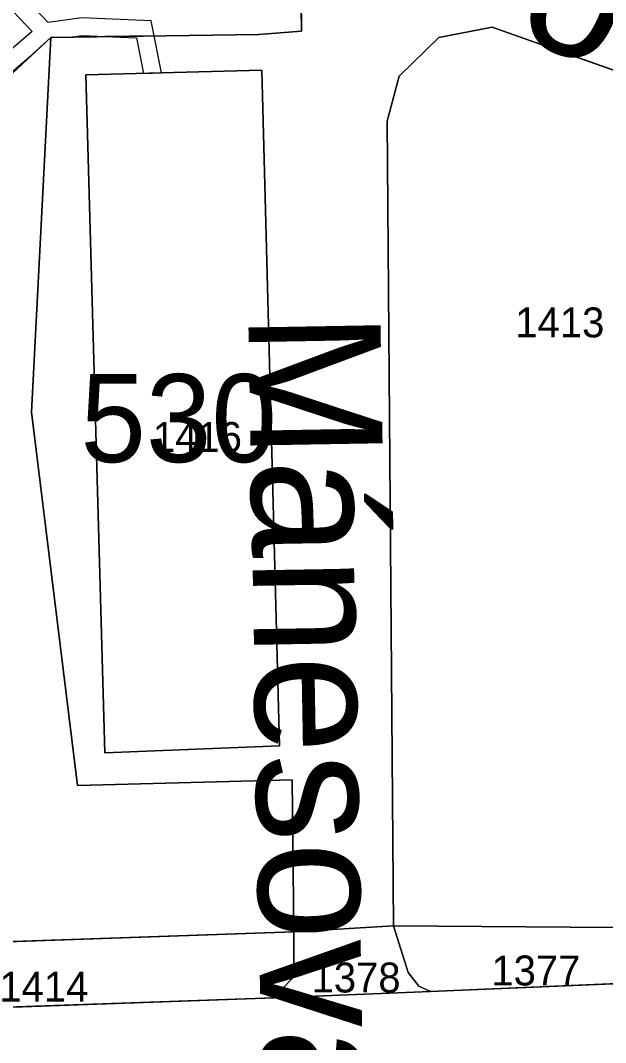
# Model space of a CAD drawing. Extents: x -689422 to -685210, y -987725 to -982160.
# Drawn here: x -687090.3 to -687057.1, y -985186.2 to -985128.1 of the extents above; entities that cross this region are included whole.
import ezdxf

# ---------------------------------------------------------------- set-up
doc = ezdxf.new("R2010")
doc.units = 0
for name, color, linetype in [('KN_Budovy', 7, 'Continuous'), ('KN_Budovy_cisla_domovni', 7, 'Continuous'), ('KN_Hranice_parcel', 7, 'Continuous'), ('KN_Parcelni cisla', 7, 'Continuous'), ('KN_Polygon parcely', 7, 'Continuous'), ('KN_Popisy_pomistni nazvy nazvy ulic', 7, 'Continuous'), ('KN_POZEMKY_OSTATNI PLOCHA', 7, 'Continuous'), ('KN_POZEMKY_ZASTAVENA PLOCHA', 7, 'Continuous'), ('KN_VYUZITI_16_ostatni plocha_silnice', 7, 'Continuous'), ('KN_VYUZITI_17_ostatni plocha_ostatni komunikace', 7, 'Continuous'), ('KN_VYUZITI_23_ostatni plocha_manipulacni plocha', 7, 'Continuous'), ('KN_VYUZITI_26_ostatni plocha_jina plocha', 7, 'Continuous'), ('KN_Věcná břemena k části', 7, 'Continuous'), ('KN_Značky budov', 7, 'Continuous')]:
    doc.layers.add(name, color=color, linetype=linetype)

msp = doc.modelspace()

# ---------------------------------------------------------------- linework, layer by layer
at = {"layer": 'KN_Budovy'}
msp.add_lwpolyline([(-687075.59, -985169.32), (-687076.59, -985130.91), (-687086.59, -985131.19), (-687085.51, -985169.72)], close=True, dxfattribs=at)
at = {"layer": 'KN_Hranice_parcel'}
for p, q in [((-687088.58, -985129.05), (-687111, -985149.78)), ((-687074.78, -985179.89), (-687069.12, -985179.55)), ((-687056.56, -985179.64), (-687069.12, -985179.55)), ((-687074.78, -985179.89), (-687101.72, -985180.81)), ((-687067.02, -985183.27), (-687075.9, -985183.63)), ((-687075.9, -985183.63), (-687099.22, -985184.46))]:
    msp.add_line(p, q, dxfattribs=at)
for points in [[(-687097.21, -985119.22), (-687097.05, -985117.06), (-687096.7, -985116.43), (-687095.8, -985116.04), (-687085.54, -985116.06), (-687081.24, -985116.71), (-687078.69, -985117.82), (-687076.71, -985119.28), (-687074.41, -985123.26), (-687074.34, -985128.7), (-687076.78, -985128.88), (-687088.58, -985129.05)], [(-687069.12, -985179.55), (-687069.48, -985133.81), (-687068.8, -985131.25), (-687066.55, -985129.06), (-687063.51, -985128.47), (-687043.95, -985135.43)], [(-687088.58, -985129.05), (-687089.67, -985150.36), (-687087.06, -985171.56), (-687074.88, -985171.24), (-687074.78, -985179.89)], [(-687076.59, -985130.91), (-687075.59, -985169.32), (-687085.51, -985169.72), (-687086.59, -985131.19), (-687076.59, -985130.91)], [(-687069.12, -985179.55), (-687068.29, -985182.19), (-687067.67, -985182.97), (-687067.02, -985183.27)], [(-687074.78, -985179.89), (-687074.77, -985182.43), (-687075.9, -985183.63)], [(-687040.2, -985182.13), (-687044.28, -985182.34), (-687044.32, -985181.99), (-687044.82, -985182.02), (-687045.76, -985182.37), (-687067.02, -985183.27)]]:
    msp.add_lwpolyline(points, dxfattribs=at)
at = {"layer": 'KN_Polygon parcely'}
for points in [[(-687111, -985149.78), (-687088.58, -985129.05), (-687076.78, -985128.88), (-687074.34, -985128.7), (-687074.41, -985123.26), (-687076.71, -985119.28), (-687078.69, -985117.82), (-687081.24, -985116.71), (-687085.54, -985116.06), (-687095.8, -985116.04)], [(-687095.8, -985116.04), (-687085.54, -985116.06), (-687081.24, -985116.71), (-687078.69, -985117.82), (-687076.71, -985119.28), (-687074.41, -985123.26), (-687074.34, -985128.7), (-687076.78, -985128.88), (-687088.58, -985129.05), (-687089.67, -985150.36), (-687087.06, -985171.56), (-687074.88, -985171.24), (-687074.78, -985179.89), (-687069.12, -985179.55), (-687069.48, -985133.81), (-687068.8, -985131.25), (-687066.55, -985129.06), (-687063.51, -985128.47), (-687043.95, -985135.43), (-687036.25, -985138.17), (-687030.62, -985140.33), (-687029.08, -985135.54), (-687039.62, -985130.71)], [(-686959.23, -985186.94), (-686950.63, -985178.56), (-686961.48, -985178.4), (-687028.34, -985181.63), (-687040.2, -985182.13), (-687044.28, -985182.34), (-687044.32, -985181.99), (-687044.82, -985182.02), (-687045.76, -985182.37), (-687067.02, -985183.27), (-687075.9, -985183.63), (-687099.22, -985184.46), (-687106.84, -985184.76), (-687110.87, -985184.92), (-687110.89, -985184.42), (-687111.47, -985184.46), (-687112.35, -985184.99), (-687136.84, -985185.92), (-687143.9, -985186.16), (-687180.16, -985187.56)]]:
    msp.add_lwpolyline(points, dxfattribs=at)
for points in [[(-687056.56, -985179.64), (-687056.41, -985159.56), (-687043.95, -985135.43), (-687063.51, -985128.47), (-687066.55, -985129.06), (-687068.8, -985131.25), (-687069.48, -985133.81), (-687069.12, -985179.55)], [(-687088.58, -985129.05), (-687111, -985149.78), (-687106.59, -985154.91), (-687104.66, -985157.67), (-687103.96, -985160.62), (-687101.72, -985180.81), (-687074.78, -985179.89), (-687074.88, -985171.24), (-687087.06, -985171.56), (-687089.67, -985150.36)], [(-687076.59, -985130.91), (-687075.59, -985169.32), (-687085.51, -985169.72), (-687086.59, -985131.19)], [(-687076.59, -985130.91), (-687086.59, -985131.19), (-687085.51, -985169.72), (-687075.59, -985169.32)], [(-687074.77, -985182.43), (-687075.9, -985183.63), (-687067.02, -985183.27), (-687067.67, -985182.97), (-687068.29, -985182.19), (-687069.12, -985179.55), (-687074.78, -985179.89)], [(-687067.02, -985183.27), (-687045.76, -985182.37), (-687044.82, -985182.02), (-687044.32, -985181.99), (-687044.28, -985182.34), (-687040.2, -985182.13), (-687038.92, -985181), (-687038.91, -985179.77), (-687039.6, -985179.77), (-687056.56, -985179.64), (-687069.12, -985179.55), (-687068.29, -985182.19), (-687067.67, -985182.97)], [(-687101.72, -985180.81), (-687100.38, -985183.65), (-687099.22, -985184.46), (-687075.9, -985183.63), (-687074.77, -985182.43), (-687074.78, -985179.89)]]:
    msp.add_lwpolyline(points, close=True, dxfattribs=at)
at = {"layer": 'KN_POZEMKY_OSTATNI PLOCHA'}
for p, q in [((-687074.41, -985123.26), (-687074.34, -985128.7)), ((-687074.34, -985128.7), (-687074.41, -985123.26)), ((-687076.78, -985128.88), (-687088.58, -985129.05)), ((-687088.58, -985129.05), (-687076.78, -985128.88)), ((-687074.34, -985128.7), (-687076.78, -985128.88)), ((-687076.78, -985128.88), (-687074.34, -985128.7)), ((-687066.55, -985129.06), (-687063.51, -985128.47)), ((-687063.51, -985128.47), (-687066.55, -985129.06)), ((-687063.51, -985128.47), (-687043.95, -985135.43)), ((-687043.95, -985135.43), (-687063.51, -985128.47)), ((-687088.58, -985129.05), (-687111, -985149.78)), ((-687111, -985149.78), (-687088.58, -985129.05)), ((-687088.58, -985129.05), (-687089.67, -985150.36)), ((-687089.67, -985150.36), (-687088.58, -985129.05)), ((-687068.8, -985131.25), (-687066.55, -985129.06)), ((-687066.55, -985129.06), (-687068.8, -985131.25)), ((-687076.59, -985130.91), (-687086.59, -985131.19)), ((-687086.59, -985131.19), (-687085.51, -985169.72)), ((-687075.59, -985169.32), (-687076.59, -985130.91)), ((-687069.48, -985133.81), (-687068.8, -985131.25)), ((-687068.8, -985131.25), (-687069.48, -985133.81)), ((-687069.12, -985179.55), (-687069.48, -985133.81)), ((-687069.48, -985133.81), (-687069.12, -985179.55)), ((-687089.67, -985150.36), (-687087.06, -985171.56)), ((-687087.06, -985171.56), (-687089.67, -985150.36)), ((-687085.51, -985169.72), (-687075.59, -985169.32)), ((-687087.06, -985171.56), (-687074.88, -985171.24)), ((-687074.88, -985171.24), (-687087.06, -985171.56)), ((-687074.88, -985171.24), (-687074.78, -985179.89)), ((-687074.78, -985179.89), (-687074.88, -985171.24)), ((-687069.12, -985179.55), (-687074.78, -985179.89)), ((-687074.78, -985179.89), (-687069.12, -985179.55)), ((-687056.56, -985179.64), (-687069.12, -985179.55)), ((-687068.29, -985182.19), (-687069.12, -985179.55)), ((-687069.12, -985179.55), (-687056.56, -985179.64)), ((-687069.12, -985179.55), (-687068.29, -985182.19)), ((-687074.78, -985179.89), (-687101.72, -985180.81)), ((-687101.72, -985180.81), (-687074.78, -985179.89)), ((-687074.78, -985179.89), (-687074.77, -985182.43)), ((-687074.77, -985182.43), (-687074.78, -985179.89)), ((-687074.77, -985182.43), (-687075.9, -985183.63)), ((-687075.9, -985183.63), (-687074.77, -985182.43)), ((-687067.67, -985182.97), (-687068.29, -985182.19)), ((-687068.29, -985182.19), (-687067.67, -985182.97)), ((-687045.76, -985182.37), (-687067.02, -985183.27)), ((-687067.02, -985183.27), (-687045.76, -985182.37)), ((-687067.02, -985183.27), (-687067.67, -985182.97)), ((-687067.67, -985182.97), (-687067.02, -985183.27)), ((-687067.02, -985183.27), (-687075.9, -985183.63)), ((-687075.9, -985183.63), (-687067.02, -985183.27)), ((-687075.9, -985183.63), (-687099.22, -985184.46)), ((-687099.22, -985184.46), (-687075.9, -985183.63))]:
    msp.add_line(p, q, dxfattribs=at)
at = {"layer": 'KN_POZEMKY_ZASTAVENA PLOCHA'}
for p, q in [((-687086.59, -985131.19), (-687076.59, -985130.91)), ((-687085.51, -985169.72), (-687086.59, -985131.19)), ((-687076.59, -985130.91), (-687075.59, -985169.32)), ((-687075.59, -985169.32), (-687085.51, -985169.72))]:
    msp.add_line(p, q, dxfattribs=at)
at = {"layer": 'KN_VYUZITI_16_ostatni plocha_silnice'}
for p, q in [((-687067.02, -985183.27), (-687045.76, -985182.37)), ((-687075.9, -985183.63), (-687067.02, -985183.27)), ((-687099.22, -985184.46), (-687075.9, -985183.63))]:
    msp.add_line(p, q, dxfattribs=at)
at = {"layer": 'KN_VYUZITI_17_ostatni plocha_ostatni komunikace'}
for p, q in [((-687074.34, -985128.7), (-687074.41, -985123.26)), ((-687088.58, -985129.05), (-687076.78, -985128.88)), ((-687076.78, -985128.88), (-687074.34, -985128.7)), ((-687063.51, -985128.47), (-687066.55, -985129.06)), ((-687043.95, -985135.43), (-687063.51, -985128.47)), ((-687089.67, -985150.36), (-687088.58, -985129.05)), ((-687066.55, -985129.06), (-687068.8, -985131.25)), ((-687076.59, -985130.91), (-687086.59, -985131.19)), ((-687086.59, -985131.19), (-687085.51, -985169.72)), ((-687075.59, -985169.32), (-687076.59, -985130.91)), ((-687068.8, -985131.25), (-687069.48, -985133.81)), ((-687069.48, -985133.81), (-687069.12, -985179.55)), ((-687087.06, -985171.56), (-687089.67, -985150.36)), ((-687085.51, -985169.72), (-687075.59, -985169.32)), ((-687074.88, -985171.24), (-687087.06, -985171.56)), ((-687074.78, -985179.89), (-687074.88, -985171.24)), ((-687069.12, -985179.55), (-687074.78, -985179.89)), ((-687074.78, -985179.89), (-687069.12, -985179.55)), ((-687069.12, -985179.55), (-687068.29, -985182.19)), ((-687074.77, -985182.43), (-687074.78, -985179.89)), ((-687075.9, -985183.63), (-687074.77, -985182.43)), ((-687068.29, -985182.19), (-687067.67, -985182.97)), ((-687067.67, -985182.97), (-687067.02, -985183.27)), ((-687067.02, -985183.27), (-687075.9, -985183.63))]:
    msp.add_line(p, q, dxfattribs=at)
at = {"layer": 'KN_VYUZITI_23_ostatni plocha_manipulacni plocha'}
for p, q in [((-687074.41, -985123.26), (-687074.34, -985128.7)), ((-687076.78, -985128.88), (-687088.58, -985129.05)), ((-687074.34, -985128.7), (-687076.78, -985128.88)), ((-687066.55, -985129.06), (-687063.51, -985128.47)), ((-687063.51, -985128.47), (-687043.95, -985135.43)), ((-687088.58, -985129.05), (-687111, -985149.78)), ((-687111, -985149.78), (-687088.58, -985129.05)), ((-687088.58, -985129.05), (-687089.67, -985150.36)), ((-687068.8, -985131.25), (-687066.55, -985129.06)), ((-687069.48, -985133.81), (-687068.8, -985131.25)), ((-687069.12, -985179.55), (-687069.48, -985133.81)), ((-687089.67, -985150.36), (-687087.06, -985171.56)), ((-687087.06, -985171.56), (-687074.88, -985171.24)), ((-687074.88, -985171.24), (-687074.78, -985179.89)), ((-687056.56, -985179.64), (-687069.12, -985179.55)), ((-687074.78, -985179.89), (-687101.72, -985180.81))]:
    msp.add_line(p, q, dxfattribs=at)
at = {"layer": 'KN_VYUZITI_26_ostatni plocha_jina plocha'}
for p, q in [((-687068.29, -985182.19), (-687069.12, -985179.55)), ((-687069.12, -985179.55), (-687056.56, -985179.64)), ((-687101.72, -985180.81), (-687074.78, -985179.89)), ((-687074.78, -985179.89), (-687074.77, -985182.43)), ((-687074.77, -985182.43), (-687075.9, -985183.63)), ((-687067.67, -985182.97), (-687068.29, -985182.19)), ((-687045.76, -985182.37), (-687067.02, -985183.27)), ((-687067.02, -985183.27), (-687067.67, -985182.97)), ((-687075.9, -985183.63), (-687099.22, -985184.46))]:
    msp.add_line(p, q, dxfattribs=at)
at = {"layer": 'KN_Věcná břemena k části'}
for points in [[(-687090.71, -985130.95), (-687089.64, -985130.03), (-687088.58, -985129.05), (-687087.37, -985129.03), (-687086.78, -985128.95), (-687085.51, -985129.01), (-687082.71, -985128.97), (-687082.87, -985128.12), (-687086.82, -985127.95), (-687088.73, -985128.21), (-687089.87, -985127.02), (-687090.63, -985124.9)], [(-687090.73, -985127.56), (-687089.64, -985128.71), (-687091.33, -985130.17)]]:
    msp.add_lwpolyline(points, dxfattribs=at)
msp.add_lwpolyline([(-687082.71, -985128.97), (-687085.51, -985129.01), (-687083.71, -985129.08), (-687083.31, -985131.1), (-687082.3, -985131.07)], close=True, dxfattribs=at)
at = {"layer": 'KN_Značky budov'}
msp.add_circle((-687080.497, -985148.559), 0.175, dxfattribs=at)

# ---------------------------------------------------------------- texts
at = {"layer": 'KN_Budovy_cisla_domovni'}
msp.add_text('530', height=5, dxfattribs=at).set_placement((-687086.894, -985153.189))
at = {"layer": 'KN_Parcelni cisla'}
for s, p in [('1413', (-687062.2, -985146.1)), ('1416', (-687082.78, -985152.61)), ('1377', (-687063.56, -985182.93)), ('1378', (-687073.77, -985183.33)), ('1414', (-687091.5, -985183.85))]:
    msp.add_text(s, height=1.7, dxfattribs=at).set_placement(p)
at = {"layer": 'KN_Popisy_pomistni nazvy nazvy ulic'}
for s, rotation, p in [('Podlesí', 338, (-687068.649, -985126.353)), ('Mánesova', 271, (-687077.368, -985144.718))]:
    msp.add_text(s, height=7.5, rotation=rotation, dxfattribs=at).set_placement(p)

doc.saveas('drawing.dxf')
